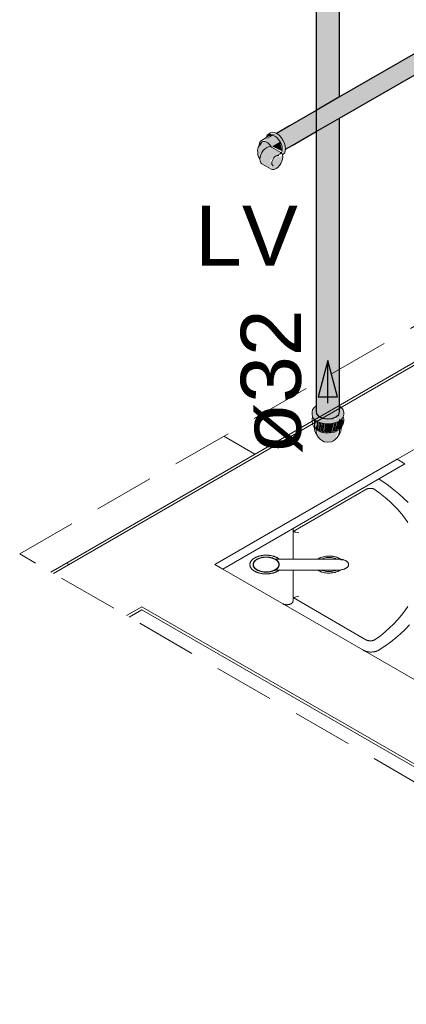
# Model space of a CAD drawing. Header units: millimetres. Extents: x 567 to 934, y -1 to 364.
# Tile 1054 of 1056: x 783.05 to 784.33, y 187.05 to 190.33. Entities that reach past the tile are written whole.
import ezdxf

# ---------------------------------------------------------------- set-up
doc = ezdxf.new("R2010")
doc.units = ezdxf.units.MM
doc.header["$MEASUREMENT"] = 0
doc.linetypes.add('JIS_02_2.0', pattern=[0.3, 0.2, -0.1])
doc.linetypes.add('NULL', pattern=[0])
for name, color, linetype, lineweight in [('AF-Condutos', 140, 'Continuous', 25), ('AF-Condutos Reúso', 200, 'Continuous', 25), ('AF-Conexões Reúso', 216, 'Continuous', 18), ('AF-Peça de utilização', 152, 'Continuous', 18), ('AF-Sentido conduto Reúso', 200, 'Continuous', 30), ('AF-Textos conduto Reúso', 7, 'Continuous', 9), ('DI-Área do detalhe', 10, 'JIS_02_2.0', 0), ('Textos', 7, 'Continuous', 9)]:
    doc.layers.add(name, color=color, linetype=linetype, lineweight=lineweight)
doc.layers.add('ARQ FINA', color=8, linetype='Continuous')
doc.styles.add('Arial', font='arial.ttf')

msp = doc.modelspace()

# ---------------------------------------------------------------- hatches: boundary and pattern name
at = {"layer": 'AF-Condutos', "linetype": 'Continuous'}
msp.add_hatch(color=151, dxfattribs=at).paths.add_polyline_path([(786.3967, 191.322), (786.4205, 191.3357), (786.4241, 191.343), (786.4205, 191.3651), (786.4052, 191.384), (786.3885, 191.3874), (783.9, 189.9507), (783.9152, 189.9373), (783.9297, 189.8976)])
at = {"layer": 'AF-Condutos Reúso', "linetype": 'Continuous'}
for points in [[(784.0317, 189.0442), (784.0326, 189.0179), (784.04, 189.0095), (784.0425, 189.9628), (784.04, 190.0315), (784.0845, 190.0572), (784.0873, 189.9886), (784.0875, 190.059), (784.107, 190.0702), (784.1075, 190.0003), (784.107, 189.0157), (784.1096, 189.025), (784.1096, 190.0015), (784.1077, 190.0004), (784.1076, 190.0705), (784.1096, 190.0717), (784.1096, 193.745), (784.1053, 193.7541), (784.0951, 193.7614), (784.0806, 193.7656), (784.0643, 193.7661), (784.0491, 193.7628), (784.0376, 193.7561), (784.0317, 193.7473), (784.0317, 193.6449), (784.0317, 190.0267), (784.0319, 190.0268)], [(784.0317, 189.0273), (784.0319, 189.9566), (784.0317, 190.0267)], [(784.04, 189.0095), (784.0526, 189.0036), (784.0559, 189.9704), (784.0526, 190.0388), (784.0526, 189.9686), (784.0427, 190.0331)], [(784.0845, 189.987), (784.072, 190.05), (784.0728, 189.9802), (784.0684, 189.9777), (784.0561, 190.0408), (784.0526, 189.0036), (784.0684, 189.0012), (784.0845, 189.0027), (784.0981, 189.0078), (784.107, 189.0157), (784.1075, 190.0003)]]:
    msp.add_hatch(color=201, dxfattribs=at).paths.add_polyline_path(points)
at = {"layer": 'AF-Conexões Reúso', "linetype": 'Continuous'}
for points in [[(784.0317, 189.0442), (784.0248, 189.039), (784.0178, 189.0154), (784.0248, 189.0002), (784.0441, 188.989), (784.0704, 188.985), (784.0968, 188.989), (784.1148, 188.9992), (784.1231, 189.0238), (784.0968, 188.9974), (784.0953, 189.0036), (784.0596, 189.0004), (784.0332, 189.0172)], [(784.1096, 189.0439), (784.1096, 189.025), (784.0968, 188.9974), (784.1231, 189.0238), (784.1213, 189.0316)], [(784.0271, 188.9985), (784.0276, 188.9726), (784.031, 188.9955)], [(784.0316, 188.9669), (784.0391, 188.9611), (784.0391, 188.9894), (784.0338, 188.9934)], [(784.0391, 188.964), (784.0483, 188.957), (784.0406, 188.9906)], [(784.0483, 188.9609), (784.0483, 188.9872), (784.0408, 188.9905)], [(784.0483, 188.9589), (784.059, 188.9545), (784.0498, 188.9877)], [(784.059, 188.9578), (784.059, 188.9855), (784.0499, 188.9876)], [(784.059, 188.9578), (784.0704, 188.9536), (784.0605, 188.9857)], [(784.0819, 188.9545), (784.0819, 188.9858), (784.0606, 188.9857), (784.0695, 188.9567)], [(784.0819, 188.9545), (784.0908, 188.9865), (784.082, 188.9859)], [(784.0926, 188.9589), (784.0926, 188.9881), (784.0839, 188.958)], [(784.0926, 188.957), (784.1001, 188.9898), (784.0928, 188.9881)], [(784.1018, 188.9611), (784.1073, 188.9937), (784.102, 188.9914), (784.0936, 188.9613)], [(784.1095, 188.9673), (784.1122, 188.9973), (784.1088, 189.0026), (784.1028, 188.9669)], [(784.1122, 188.9973), (784.1095, 188.9673), (784.1133, 188.9726), (784.1142, 188.9988)], [(784.1096, 188.966), (784.1148, 188.9716), (784.1231, 188.9944), (784.118, 189.0016)], [(784.039, 188.9395), (784.0586, 188.9255), (784.0823, 188.9255), (784.0952, 188.9325), (784.1069, 188.9486), (784.0952, 188.9375), (784.1092, 188.9649), (784.0784, 188.9499), (784.0337, 188.9651)]]:
    msp.add_hatch(color=213, dxfattribs=at).paths.add_polyline_path(points)
at = {"layer": 'AF-Peça de utilização', "linetype": 'Continuous'}
for points in [[(783.9199, 189.8795), (783.9289, 189.8911), (783.9259, 189.9186), (783.9152, 189.9373), (783.9004, 189.9503), (783.8796, 189.9524), (783.8939, 189.9472), (783.8822, 189.9446), (783.8498, 189.9273), (783.8608, 189.9283), (783.8846, 189.9072), (783.9119, 189.923), (783.923, 189.9053)], [(783.865, 189.9307), (783.8882, 189.944), (783.8822, 189.9446)], [(783.8661, 189.9382), (783.8936, 189.947), (783.8737, 189.949)], [(783.9183, 189.8919), (783.9119, 189.923), (783.8849, 189.9074)], [(783.8484, 189.9211), (783.8384, 189.9032), (783.8379, 189.878), (783.8447, 189.8662), (783.8451, 189.8817), (783.8609, 189.9039), (783.8804, 189.9085), (783.8659, 189.922)], [(783.8821, 189.9056), (783.8731, 189.9062), (783.8559, 189.8936), (783.8453, 189.8716), (783.8476, 189.8531), (783.8821, 189.8318), (783.8876, 189.8413), (783.8785, 189.8352), (783.8841, 189.8465), (783.8785, 189.8614), (783.9178, 189.8841)], [(783.869, 189.92), (783.9183, 189.9066), (783.9179, 189.9106)], [(783.8912, 189.8636), (783.8882, 189.8652), (783.8821, 189.8318), (783.8868, 189.8304), (783.9041, 189.8377), (783.9178, 189.8579), (783.9201, 189.8791), (783.9116, 189.8716), (783.9059, 189.8772)]]:
    msp.add_hatch(color=161, dxfattribs=at).paths.add_polyline_path(points)

# ---------------------------------------------------------------- linework, layer by layer
at = {"layer": 'AF-Condutos'}
for p, q in [((784.4506, 190.2686), (784.1096, 190.0717)), ((784.1096, 190.0015), (784.4277, 190.1851)), ((784.1096, 190.0717), (784.0317, 190.0267)), ((784.0317, 190.0267), (783.9455, 189.977)), ((784.0317, 189.9565), (784.1096, 190.0015)), ((783.9455, 189.977), (783.8998, 189.9506)), ((783.9516, 189.9103), (784.0317, 189.9565)), ((783.9297, 189.8976), (783.93, 189.8978)), ((783.93, 189.8978), (783.9516, 189.9103))]:
    msp.add_line(p, q, dxfattribs=at)
at = {"layer": 'AF-Condutos Reúso'}
for p, q in [((784.0317, 191.1771), (784.0317, 190.0267)), ((784.1096, 190.0717), (784.1096, 191.1841)), ((784.0317, 190.0267), (784.0317, 189.9565)), ((784.1096, 189.0831), (784.1096, 190.0015)), ((784.0317, 189.9565), (784.0317, 189.0273)), ((784.0317, 189.1244), (784.0313, 189.1228)), ((784.0313, 189.1228), (784.0313, 189.0439)), ((784.1096, 189.048), (784.1096, 189.0831)), ((784.1096, 189.0439), (784.1096, 189.048)), ((784.1096, 189.025), (784.1096, 189.0439)), ((784.0317, 189.0273), (784.0326, 189.0179)), ((784.0326, 189.0179), (784.04, 189.0095)), ((784.04, 189.0095), (784.0526, 189.0036)), ((784.0845, 189.0027), (784.0981, 189.0078)), ((784.0981, 189.0078), (784.107, 189.0157)), ((784.107, 189.0157), (784.1096, 189.025)), ((784.0526, 189.0036), (784.0684, 189.0012)), ((784.0684, 189.0012), (784.0845, 189.0027))]:
    msp.add_line(p, q, dxfattribs=at)
at = {"layer": 'AF-Conexões Reúso'}
for p, q in [((784.0248, 189.039), (784.0196, 189.0316)), ((784.0303, 189.0431), (784.0248, 189.039)), ((784.0313, 189.0439), (784.0303, 189.0431)), ((784.0317, 189.0442), (784.0313, 189.0439)), ((784.1139, 189.0406), (784.1096, 189.0439)), ((784.116, 189.039), (784.1139, 189.0406)), ((784.1213, 189.0316), (784.116, 189.039)), ((784.0196, 189.0316), (784.0178, 189.0238)), ((784.0178, 189.0238), (784.0178, 189.0154)), ((784.0178, 189.0154), (784.0192, 189.0092)), ((784.0192, 189.0092), (784.0178, 189.0003)), ((784.0192, 189.0092), (784.0196, 189.0075)), ((784.0196, 189.0075), (784.0248, 189.0002)), ((784.116, 189.0002), (784.1213, 189.0075)), ((784.1231, 189.0238), (784.1213, 189.0316)), ((784.1213, 189.0075), (784.1217, 189.0092)), ((784.1217, 189.0092), (784.1231, 189.0154)), ((784.1231, 189.0003), (784.1217, 189.0092)), ((784.1231, 189.0154), (784.1231, 189.0238)), ((784.0178, 189.0003), (784.0178, 188.9944)), ((784.0178, 188.9944), (784.0196, 188.9833)), ((784.0196, 188.9833), (784.0248, 188.9729)), ((784.0248, 189.0002), (784.0261, 188.9992)), ((784.0261, 188.9992), (784.0261, 188.9944)), ((784.0261, 188.9992), (784.0268, 188.9987)), ((784.0261, 188.9944), (784.0261, 188.9792)), ((784.0261, 188.9792), (784.0276, 188.9726)), ((784.0261, 188.9792), (784.0261, 188.9716)), ((784.0268, 188.9987), (784.0332, 188.9939)), ((784.0318, 188.9755), (784.0317, 188.973)), ((784.0332, 188.9939), (784.0441, 188.989)), ((784.0441, 188.989), (784.0568, 188.986)), ((784.0568, 188.986), (784.0704, 188.985)), ((784.0704, 188.985), (784.0841, 188.986)), ((784.0841, 188.986), (784.0968, 188.989)), ((784.0968, 188.989), (784.1077, 188.9939)), ((784.1077, 188.9939), (784.1148, 188.9992)), ((784.1133, 188.9726), (784.1148, 188.9792)), ((784.1148, 188.9992), (784.116, 189.0002)), ((784.1148, 188.9859), (784.1148, 188.9992)), ((784.1148, 188.9792), (784.1148, 188.9859)), ((784.1148, 188.9716), (784.1148, 188.9792)), ((784.116, 188.9729), (784.1213, 188.9833)), ((784.1213, 188.9833), (784.1214, 188.9839)), ((784.1214, 188.9839), (784.1231, 188.9944)), ((784.1231, 188.9944), (784.1231, 189.0003)), ((784.0248, 188.9729), (784.0261, 188.9716)), ((784.0261, 188.9716), (784.0261, 188.9688)), ((784.0261, 188.9688), (784.0276, 188.9594)), ((784.0276, 188.9726), (784.0313, 188.9674)), ((784.0276, 188.9594), (784.032, 188.9507)), ((784.0313, 188.9669), (784.0312, 188.9663)), ((784.0312, 188.9663), (784.0313, 188.9669)), ((784.0313, 188.9674), (784.0314, 188.9672)), ((784.0313, 188.9674), (784.0313, 188.9669)), ((784.0313, 188.9669), (784.0314, 188.9672)), ((784.0314, 188.9672), (784.0316, 188.9669)), ((784.0316, 188.9669), (784.0316, 188.9667)), ((784.0316, 188.9667), (784.0316, 188.9657)), ((784.0316, 188.9657), (784.0316, 188.9649)), ((784.0316, 188.9649), (784.0319, 188.9592)), ((784.0317, 188.973), (784.0317, 188.9696)), ((784.0317, 188.9696), (784.0317, 188.9688)), ((784.0317, 188.9669), (784.032, 188.9664)), ((784.0319, 188.9592), (784.0318, 188.9576)), ((784.0318, 188.9576), (784.0335, 188.9498)), ((784.032, 188.9664), (784.0391, 188.9611)), ((784.032, 188.9507), (784.0337, 188.9489)), ((784.0335, 188.9498), (784.0343, 188.9483)), ((784.0337, 188.9489), (784.0343, 188.9483)), ((784.0343, 188.9483), (784.039, 188.9395)), ((784.0391, 188.9611), (784.0483, 188.957)), ((784.0483, 188.957), (784.059, 188.9545)), ((784.059, 188.9545), (784.0704, 188.9536)), ((784.0704, 188.9536), (784.0819, 188.9545)), ((784.0819, 188.9545), (784.0926, 188.957)), ((784.0926, 188.957), (784.1018, 188.9611)), ((784.1018, 188.9611), (784.1088, 188.9664)), ((784.1019, 188.9395), (784.1069, 188.9486)), ((784.1069, 188.9487), (784.1073, 188.9522)), ((784.1069, 188.9487), (784.1088, 188.9507)), ((784.1069, 188.9486), (784.1069, 188.9487)), ((784.1073, 188.9522), (784.1091, 188.9569)), ((784.1088, 188.9664), (784.1092, 188.9669)), ((784.1088, 188.9507), (784.1133, 188.9594)), ((784.1091, 188.9569), (784.1095, 188.9626)), ((784.1092, 188.9669), (784.1093, 188.9671)), ((784.1092, 188.9669), (784.1092, 188.9667)), ((784.1092, 188.9667), (784.1093, 188.9661)), ((784.1092, 188.9649), (784.1093, 188.9657)), ((784.1095, 188.9626), (784.1092, 188.9649)), ((784.1093, 188.9671), (784.1095, 188.9673)), ((784.1093, 188.9668), (784.1093, 188.9671)), ((784.1093, 188.9661), (784.1093, 188.9668)), ((784.1093, 188.9657), (784.1093, 188.9661)), ((784.1093, 188.9661), (784.1093, 188.9658)), ((784.1093, 188.9658), (784.1096, 188.9632)), ((784.1095, 188.9673), (784.1133, 188.9726)), ((784.1095, 188.9669), (784.1095, 188.9673)), ((784.1095, 188.9667), (784.1095, 188.9669)), ((784.1096, 188.966), (784.1095, 188.9667)), ((784.1096, 188.966), (784.1148, 188.9716)), ((784.1096, 188.9632), (784.1096, 188.966)), ((784.1133, 188.9594), (784.1148, 188.9688)), ((784.1148, 188.9716), (784.1153, 188.9721)), ((784.1148, 188.9704), (784.1148, 188.9716)), ((784.1148, 188.9688), (784.1148, 188.9704)), ((784.1153, 188.9721), (784.116, 188.9729)), ((784.039, 188.9395), (784.0457, 188.9325)), ((784.0457, 188.9325), (784.0522, 188.9283)), ((784.0522, 188.9283), (784.0586, 188.9255)), ((784.0586, 188.9255), (784.0704, 188.924)), ((784.0704, 188.924), (784.0823, 188.9255)), ((784.0823, 188.9255), (784.0889, 188.9284)), ((784.0889, 188.9284), (784.0952, 188.9325)), ((784.0952, 188.9325), (784.0953, 188.9333)), ((784.0953, 188.9333), (784.1019, 188.9395))]:
    msp.add_line(p, q, dxfattribs=at)
at = {"layer": 'AF-Peça de utilização'}
for p, q in [((783.8459, 189.9236), (783.8435, 189.9182)), ((783.8498, 189.9273), (783.8459, 189.9236)), ((783.8645, 189.9357), (783.8498, 189.9273)), ((783.8559, 189.924), (783.8519, 189.9224)), ((783.8606, 189.9238), (783.8559, 189.924)), ((783.8658, 189.9221), (783.8606, 189.9238)), ((783.8659, 189.9366), (783.8645, 189.9357)), ((783.8772, 189.9431), (783.8659, 189.9366)), ((783.8661, 189.9382), (783.8659, 189.9366)), ((783.869, 189.9447), (783.8661, 189.9382)), ((783.8737, 189.949), (783.869, 189.9447)), ((783.8796, 189.9524), (783.8737, 189.949)), ((783.8822, 189.9446), (783.8772, 189.9431)), ((783.8857, 189.9543), (783.8796, 189.9524)), ((783.8882, 189.944), (783.8822, 189.9446)), ((783.8928, 189.9536), (783.8857, 189.9543)), ((783.8884, 189.944), (783.8882, 189.944)), ((783.8945, 189.9413), (783.8884, 189.944)), ((783.8998, 189.9506), (783.8928, 189.9536)), ((783.9009, 189.9367), (783.8945, 189.9413)), ((783.9004, 189.9503), (783.8998, 189.9506)), ((783.9081, 189.9448), (783.9004, 189.9503)), ((783.9068, 189.9304), (783.9009, 189.9367)), ((783.9119, 189.923), (783.9068, 189.9304)), ((783.9152, 189.9373), (783.9081, 189.9448)), ((783.9158, 189.9148), (783.9119, 189.923)), ((783.9212, 189.9284), (783.9152, 189.9373)), ((783.9259, 189.9186), (783.9212, 189.9284)), ((783.8384, 189.9032), (783.8367, 189.895)), ((783.8367, 189.895), (783.8375, 189.8876)), ((783.8417, 189.9094), (783.8384, 189.9032)), ((783.8425, 189.9102), (783.8417, 189.9094)), ((783.8426, 189.9111), (783.842, 189.9104)), ((783.842, 189.9104), (783.8426, 189.9109)), ((783.8427, 189.9105), (783.8425, 189.9102)), ((783.8489, 189.9193), (783.8426, 189.9111)), ((783.8435, 189.9182), (783.8426, 189.9113)), ((783.8426, 189.911), (783.8484, 189.9174)), ((783.8426, 189.9113), (783.8426, 189.9111)), ((783.8426, 189.9111), (783.8426, 189.9111)), ((783.8426, 189.9109), (783.8426, 189.911)), ((783.8426, 189.911), (783.8427, 189.9105)), ((783.8484, 189.9174), (783.8427, 189.9105)), ((783.8519, 189.9224), (783.8489, 189.9193)), ((783.8559, 189.8936), (783.8512, 189.8868)), ((783.8613, 189.8994), (783.8559, 189.8936)), ((783.8672, 189.9037), (783.8613, 189.8994)), ((783.8659, 189.922), (783.8658, 189.9221)), ((783.871, 189.9188), (783.8659, 189.922)), ((783.8731, 189.9062), (783.8672, 189.9037)), ((783.8759, 189.9141), (783.871, 189.9188)), ((783.8786, 189.9067), (783.8731, 189.9062)), ((783.8804, 189.9085), (783.8759, 189.9141)), ((783.8821, 189.9056), (783.8786, 189.9067)), ((783.8813, 189.907), (783.8804, 189.9085)), ((783.8821, 189.9056), (783.8813, 189.907)), ((783.8833, 189.9053), (783.8821, 189.9056)), ((783.9142, 189.8874), (783.8833, 189.9053)), ((783.9171, 189.9106), (783.9158, 189.9148)), ((783.9183, 189.9066), (783.9171, 189.9106)), ((783.9173, 189.8897), (783.9183, 189.8919)), ((783.9191, 189.8987), (783.9183, 189.9066)), ((783.9183, 189.8919), (783.9186, 189.8944)), ((783.9186, 189.8944), (783.9191, 189.8987)), ((783.9289, 189.9087), (783.9259, 189.9186)), ((783.9259, 189.8846), (783.9289, 189.8911)), ((783.9299, 189.8993), (783.9289, 189.9087)), ((783.9289, 189.8911), (783.9297, 189.8976)), ((783.9297, 189.8976), (783.9299, 189.8993)), ((783.8375, 189.8876), (783.8379, 189.878)), ((783.8379, 189.878), (783.8404, 189.8723)), ((783.8404, 189.8723), (783.8447, 189.8662)), ((783.8447, 189.8662), (783.8445, 189.8644)), ((783.8445, 189.8644), (783.8453, 189.8581)), ((783.8453, 189.8716), (783.8447, 189.8662)), ((783.8476, 189.8793), (783.8453, 189.8716)), ((783.8453, 189.8581), (783.8476, 189.8531)), ((783.8512, 189.8868), (783.8476, 189.8793)), ((783.8847, 189.856), (783.8861, 189.8607)), ((783.8861, 189.8607), (783.8883, 189.8653)), ((783.8883, 189.8653), (783.8912, 189.8695)), ((783.8912, 189.8695), (783.8939, 189.8724)), ((783.8939, 189.8724), (783.8946, 189.8731)), ((783.8946, 189.8731), (783.8982, 189.8757)), ((783.8982, 189.8757), (783.9018, 189.8773)), ((783.9018, 189.8773), (783.9024, 189.8773)), ((783.9024, 189.8773), (783.9051, 189.8776)), ((783.9047, 189.8786), (783.9119, 189.8828)), ((783.9051, 189.8776), (783.906, 189.8773)), ((783.906, 189.8773), (783.908, 189.8767)), ((783.9119, 189.8828), (783.9158, 189.8864)), ((783.9156, 189.8862), (783.9142, 189.8874)), ((783.9142, 189.8504), (783.9178, 189.8579)), ((783.9157, 189.8861), (783.9156, 189.8862)), ((783.9164, 189.8854), (783.9157, 189.8861)), ((783.9158, 189.8864), (783.9173, 189.8897)), ((783.9178, 189.8841), (783.9164, 189.8854)), ((783.9199, 189.8795), (783.9178, 189.8841)), ((783.9178, 189.8579), (783.9201, 189.8655)), ((783.9199, 189.8795), (783.9212, 189.8803)), ((783.9201, 189.8792), (783.9199, 189.8795)), ((783.9201, 189.8791), (783.9201, 189.8792)), ((783.9209, 189.8727), (783.9201, 189.8791)), ((783.9201, 189.8655), (783.9209, 189.8727)), ((783.9212, 189.8803), (783.9259, 189.8846)), ((783.8476, 189.8531), (783.8512, 189.8497)), ((783.8512, 189.8497), (783.8821, 189.8318)), ((783.8821, 189.8318), (783.8868, 189.8304)), ((783.8842, 189.8516), (783.8847, 189.856)), ((783.8847, 189.8477), (783.8842, 189.8516)), ((783.8861, 189.8446), (783.8847, 189.8477)), ((783.8883, 189.8426), (783.8861, 189.8446)), ((783.8868, 189.8304), (783.8923, 189.8309)), ((783.8923, 189.8309), (783.8982, 189.8334)), ((783.8982, 189.8334), (783.9041, 189.8377)), ((783.9041, 189.8377), (783.9095, 189.8435)), ((783.9095, 189.8435), (783.9142, 189.8504))]:
    msp.add_line(p, q, dxfattribs=at)
at = {"layer": 'AF-Sentido conduto Reúso'}
for p, q in [((784.0704, 189.1956), (784.0381, 189.0748)), ((784.1028, 189.0748), (784.0704, 189.1956)), ((784.0381, 189.0748), (784.1028, 189.0748))]:
    msp.add_line(p, q, dxfattribs=at)
msp.add_lwpolyline([(784.0704, 189.0541), (784.0704, 189.1956)], dxfattribs=at)
at = {"layer": 'ARQ FINA', "lineweight": 5}
for p, q in [((787.0499, 190.744), (783.1496, 188.4922)), ((787.0585, 190.739), (783.1583, 188.4872)), ((784.3011, 188.8669), (786.8125, 190.3169)), ((784.3011, 188.8669), (783.6948, 188.5169)), ((783.7208, 188.5019), (784.327, 188.8519)), ((784.3011, 188.8669), (784.327, 188.8519)), ((784.2411, 188.8007), (784.2401, 188.8013)), ((783.9546, 188.6269), (784.1971, 188.7669)), ((784.1976, 188.7672), (784.1971, 188.7669)), ((784.2281, 188.7659), (784.2276, 188.7663)), ((783.9546, 188.5348), (783.9546, 188.6369)), ((783.2099, 188.5169), (783.2012, 188.5219)), ((783.7208, 188.5019), (783.6948, 188.5169)), ((784.1075, 188.5353), (783.8949, 188.5353)), ((785.704, 187.3569), (783.7208, 188.5019)), ((783.8949, 188.4985), (784.1075, 188.4986)), ((783.9546, 188.3952), (783.9546, 188.4991)), ((784.1971, 188.2669), (783.9546, 188.4069)), ((783.4008, 188.3472), (783.4523, 188.3769)), ((783.4094, 188.3422), (783.4523, 188.3669)), ((783.4523, 188.3769), (785.4615, 187.2169)), ((783.4523, 188.3669), (785.3934, 187.2462)), ((784.1971, 188.2669), (784.1977, 188.2666)), ((784.2276, 188.2675), (784.228, 188.2679))]:
    msp.add_line(p, q, dxfattribs=at)
at = {"layer": 'ARQ FINA', "linetype": 'Continuous', "lineweight": 5}
msp.add_line((783.8279, 188.8838), (783.7241, 188.9438), dxfattribs=at)
at = {"layer": 'ARQ FINA', "lineweight": 5}
for points in [[(784.3372, 188.723), (784.3224, 188.7377), (784.3066, 188.752), (784.2898, 188.7659), (784.2721, 188.7795), (784.2534, 188.7926), (784.2411, 188.8007)], [(784.1971, 188.7669), (784.1977, 188.7672), (784.1983, 188.7675), (784.1989, 188.7679), (784.1996, 188.7681), (784.2003, 188.7684), (784.201, 188.7687), (784.2017, 188.7689), (784.2025, 188.7691), (784.2032, 188.7694), (784.204, 188.7695), (784.2048, 188.7697), (784.2056, 188.7699), (784.2064, 188.77), (784.2072, 188.7701), (784.208, 188.7702), (784.2088, 188.7703), (784.2096, 188.7704), (784.2105, 188.7704), (784.2113, 188.7704), (784.2122, 188.7704), (784.213, 188.7704), (784.2138, 188.7704), (784.2147, 188.7703), (784.2155, 188.7702), (784.2163, 188.7702), (784.2171, 188.77), (784.2179, 188.7699), (784.2187, 188.7698), (784.2195, 188.7696), (784.2203, 188.7694), (784.221, 188.7692), (784.2218, 188.769), (784.2225, 188.7687), (784.2232, 188.7685), (784.2239, 188.7682), (784.2246, 188.7679), (784.2252, 188.7676), (784.2259, 188.7673), (784.2265, 188.767), (784.2271, 188.7666), (784.2276, 188.7663), (784.2281, 188.7659)], [(784.2178, 188.7699), (784.217, 188.7701), (784.2162, 188.7702), (784.2154, 188.7703), (784.2146, 188.7703), (784.2137, 188.7704), (784.2129, 188.7704), (784.2121, 188.7704), (784.2112, 188.7704), (784.2104, 188.7704), (784.2096, 188.7704), (784.2087, 188.7703), (784.2079, 188.7702)], [(784.2281, 188.7659), (784.2449, 188.7534), (784.2609, 188.7405), (784.2759, 188.7273), (784.29, 188.7137), (784.3032, 188.6998), (784.3153, 188.6856), (784.3265, 188.6712), (784.3367, 188.6565)], [(783.9546, 188.6269), (783.9553, 188.6268), (783.9573, 188.6263), (783.9604, 188.6256), (783.9623, 188.6251), (783.9644, 188.6246), (783.9692, 188.6235), (783.9742, 188.6222)], [(783.8652, 188.5481), (783.8631, 188.548), (783.8609, 188.548), (783.8588, 188.5478), (783.8566, 188.5477), (783.8545, 188.5474), (783.8524, 188.5472), (783.8503, 188.5469), (783.8483, 188.5465), (783.8462, 188.5461), (783.8442, 188.5456), (783.8423, 188.5451), (783.8403, 188.5445), (783.8384, 188.5439), (783.8366, 188.5433), (783.8348, 188.5426), (783.833, 188.5419), (783.8313, 188.5411), (783.8297, 188.5403), (783.8281, 188.5395), (783.8265, 188.5386), (783.8251, 188.5377), (783.8237, 188.5368), (783.8223, 188.5358), (783.8211, 188.5348), (783.8199, 188.5337), (783.8187, 188.5327), (783.8177, 188.5316), (783.8167, 188.5305), (783.8158, 188.5294), (783.815, 188.5282), (783.8142, 188.527), (783.8136, 188.5258), (783.813, 188.5246), (783.8125, 188.5234), (783.8121, 188.5222), (783.8118, 188.521), (783.8115, 188.5197), (783.8114, 188.5185), (783.8113, 188.5173), (783.8113, 188.516), (783.8114, 188.5148), (783.8116, 188.5135), (783.8119, 188.5123), (783.8123, 188.5111), (783.8127, 188.5098), (783.8133, 188.5086), (783.8139, 188.5074), (783.8146, 188.5063), (783.8153, 188.5051), (783.8162, 188.504), (783.8171, 188.5028), (783.8182, 188.5017), (783.8192, 188.5007), (783.8204, 188.4996), (783.8216, 188.4986), (783.823, 188.4976), (783.8243, 188.4966), (783.8258, 188.4957), (783.8273, 188.4948), (783.8288, 188.494), (783.8304, 188.4931), (783.8321, 188.4924), (783.8338, 188.4916), (783.8356, 188.4909), (783.8375, 188.4902), (783.8393, 188.4896), (783.8412, 188.489), (783.8432, 188.4885), (783.8452, 188.488), (783.8472, 188.4876), (783.8492, 188.4872), (783.8513, 188.4868), (783.8534, 188.4866), (783.8555, 188.4863), (783.8576, 188.4861), (783.8598, 188.486), (783.8619, 188.4859), (783.8641, 188.4858), (783.8653, 188.4858)], [(783.8652, 188.548), (783.8643, 188.548), (783.8634, 188.548), (783.8625, 188.548), (783.8616, 188.548), (783.8607, 188.5479), (783.8599, 188.5479), (783.859, 188.5478), (783.8581, 188.5478), (783.8572, 188.5477)], [(783.9088, 188.5353), (783.9075, 188.5363), (783.9062, 188.5372), (783.9047, 188.5381), (783.9032, 188.539), (783.9017, 188.5399), (783.9, 188.5407), (783.8984, 188.5415), (783.8966, 188.5422), (783.8949, 188.543), (783.893, 188.5436), (783.8912, 188.5442), (783.8892, 188.5448), (783.8873, 188.5453), (783.8853, 188.5458), (783.8833, 188.5463), (783.8812, 188.5467), (783.8792, 188.547), (783.8771, 188.5473), (783.875, 188.5476), (783.8728, 188.5478), (783.8707, 188.5479), (783.8685, 188.548), (783.8664, 188.5481), (783.8652, 188.5481)], [(783.874, 188.5476), (783.873, 188.5477), (783.8721, 188.5478), (783.8711, 188.5479), (783.8701, 188.5479), (783.8691, 188.548), (783.8682, 188.548), (783.8672, 188.548), (783.8662, 188.548), (783.8652, 188.548)], [(783.8156, 188.5291), (783.8151, 188.5283), (783.8146, 188.5276), (783.8142, 188.5269), (783.8138, 188.5261), (783.8134, 188.5254), (783.813, 188.5246), (783.8127, 188.5239), (783.8124, 188.5231), (783.8122, 188.5224)], [(783.8652, 188.542), (783.8577, 188.5416), (783.8504, 188.5405), (783.8435, 188.5387), (783.8373, 188.5362), (783.8319, 188.5331), (783.8276, 188.5295), (783.8244, 188.5255), (783.8224, 188.5213), (783.8218, 188.5169), (783.8224, 188.5126), (783.8244, 188.5083), (783.8276, 188.5044), (783.8319, 188.5008), (783.8373, 188.4977), (783.8435, 188.4952), (783.8504, 188.4933), (783.8577, 188.4922), (783.8653, 188.4918)], [(783.8652, 188.542), (783.8614, 188.5419), (783.8577, 188.5416), (783.854, 188.5412), (783.8504, 188.5405), (783.8469, 188.5397), (783.8435, 188.5387), (783.8403, 188.5375), (783.8373, 188.5362), (783.8345, 188.5347), (783.8319, 188.5331), (783.8296, 188.5313), (783.8276, 188.5295), (783.8258, 188.5275), (783.8244, 188.5255), (783.8232, 188.5234), (783.8224, 188.5213), (783.8219, 188.5191), (783.8218, 188.5169)], [(783.8218, 188.5162), (783.8226, 188.5119), (783.8247, 188.5078), (783.828, 188.504), (783.8324, 188.5005), (783.8377, 188.4975), (783.8439, 188.4951), (783.8506, 188.4933), (783.8578, 188.4922), (783.8653, 188.4918)], [(783.8652, 188.5415), (783.8635, 188.5415), (783.8618, 188.5414), (783.8601, 188.5413), (783.8585, 188.5412), (783.8568, 188.541), (783.8551, 188.5408), (783.8535, 188.5405), (783.8519, 188.5402), (783.8503, 188.5399), (783.8487, 188.5395), (783.8471, 188.5391), (783.8456, 188.5387), (783.8441, 188.5382), (783.8426, 188.5377), (783.8412, 188.5372), (783.8398, 188.5366), (783.8385, 188.536), (783.8372, 188.5354), (783.8359, 188.5347), (783.8347, 188.534), (783.8336, 188.5333), (783.8325, 188.5326), (783.8314, 188.5318), (783.8304, 188.531), (783.8295, 188.5302), (783.8286, 188.5294), (783.8277, 188.5285), (783.827, 188.5276), (783.8263, 188.5267), (783.8256, 188.5258), (783.825, 188.5249), (783.8245, 188.524), (783.824, 188.523), (783.8237, 188.5221), (783.8233, 188.5211), (783.8231, 188.5201), (783.8229, 188.5191), (783.8228, 188.5182), (783.8227, 188.5172), (783.8227, 188.5162), (783.8228, 188.5152), (783.823, 188.5142), (783.8232, 188.5133), (783.8235, 188.5123), (783.8238, 188.5113), (783.8243, 188.5104), (783.8247, 188.5095), (783.8253, 188.5085), (783.8259, 188.5076), (783.8266, 188.5067), (783.8273, 188.5058), (783.8281, 188.505), (783.829, 188.5041), (783.8299, 188.5033), (783.8309, 188.5025), (783.8319, 188.5017), (783.833, 188.5009), (783.8341, 188.5002), (783.8353, 188.4995), (783.8365, 188.4988), (783.8378, 188.4982), (783.8391, 188.4976), (783.8405, 188.497), (783.8419, 188.4964), (783.8433, 188.4959), (783.8448, 188.4954), (783.8463, 188.4949), (783.8478, 188.4945), (783.8494, 188.4941), (783.851, 188.4938), (783.8526, 188.4935), (783.8543, 188.4932), (783.8559, 188.493), (783.8576, 188.4928), (783.8593, 188.4926), (783.8609, 188.4925), (783.8626, 188.4924), (783.8643, 188.4924), (783.8653, 188.4924)], [(783.8232, 188.5206), (783.823, 188.5198), (783.8229, 188.519), (783.8228, 188.5182), (783.8227, 188.5174), (783.8227, 188.5166), (783.8228, 188.5158), (783.8228, 188.5151), (783.823, 188.5143), (783.8231, 188.5135)], [(783.8336, 188.5421), (783.833, 188.5419), (783.8324, 188.5416), (783.8319, 188.5414), (783.8313, 188.5411), (783.8308, 188.5409), (783.8303, 188.5406), (783.8297, 188.5403), (783.8292, 188.5401), (783.8287, 188.5398)], [(783.8375, 188.5355), (783.8372, 188.5354), (783.837, 188.5353), (783.8367, 188.5351), (783.8365, 188.535), (783.8362, 188.5349), (783.8359, 188.5347), (783.8357, 188.5346), (783.8354, 188.5344), (783.8352, 188.5343)], [(783.8652, 188.5415), (783.8644, 188.5415), (783.8635, 188.5415), (783.8626, 188.5414), (783.8617, 188.5414), (783.8609, 188.5414), (783.86, 188.5413), (783.8591, 188.5412), (783.8583, 188.5412), (783.8574, 188.5411)], [(783.8653, 188.4918), (783.8728, 188.4922), (783.8801, 188.4933), (783.887, 188.4952), (783.8932, 188.4977), (783.8986, 188.5008), (783.9029, 188.5044), (783.9061, 188.5083), (783.9081, 188.5126), (783.9087, 188.5169), (783.9081, 188.5213), (783.9061, 188.5255), (783.9029, 188.5295), (783.8985, 188.5331), (783.8932, 188.5362), (783.887, 188.5387), (783.8801, 188.5405), (783.8728, 188.5417), (783.8652, 188.542)], [(783.8957, 188.5349), (783.8929, 188.5363), (783.8899, 188.5376), (783.8867, 188.5388), (783.8834, 188.5397), (783.8799, 188.5406), (783.8763, 188.5412), (783.8727, 188.5417), (783.869, 188.5419), (783.8652, 188.542)], [(783.8653, 188.4924), (783.867, 188.4924), (783.8686, 188.4925), (783.8703, 188.4926), (783.872, 188.4927), (783.8737, 188.4929), (783.8754, 188.4931), (783.877, 188.4933), (783.8786, 188.4936), (783.8802, 188.494), (783.8818, 188.4943), (783.8834, 188.4947), (783.8849, 188.4952), (783.8864, 188.4956), (783.8878, 188.4961), (783.8893, 188.4967), (783.8906, 188.4972), (783.892, 188.4978), (783.8933, 188.4985), (783.8945, 188.4991), (783.8958, 188.4998), (783.8969, 188.5005), (783.898, 188.5013), (783.8991, 188.5021), (783.9001, 188.5029), (783.901, 188.5037), (783.9019, 188.5045), (783.9028, 188.5054), (783.9035, 188.5062), (783.9042, 188.5071), (783.9049, 188.508), (783.9055, 188.509), (783.906, 188.5099), (783.9064, 188.5108), (783.9068, 188.5118), (783.9071, 188.5128), (783.9074, 188.5137), (783.9076, 188.5147), (783.9077, 188.5157), (783.9078, 188.5167), (783.9077, 188.5177), (783.9077, 188.5186), (783.9075, 188.5196), (783.9073, 188.5206), (783.907, 188.5216), (783.9067, 188.5225), (783.9062, 188.5235), (783.9057, 188.5244), (783.9052, 188.5253), (783.9046, 188.5263), (783.9039, 188.5272), (783.9032, 188.528), (783.9024, 188.5289), (783.9015, 188.5298), (783.9006, 188.5306), (783.8996, 188.5314), (783.8986, 188.5322), (783.8975, 188.5329), (783.8964, 188.5337), (783.8952, 188.5344), (783.894, 188.535), (783.8927, 188.5357), (783.8914, 188.5363), (783.89, 188.5369), (783.8886, 188.5374), (783.8872, 188.538), (783.8857, 188.5385), (783.8842, 188.5389), (783.8826, 188.5393), (783.8811, 188.5397), (783.8795, 188.5401), (783.8779, 188.5404), (783.8762, 188.5406), (783.8746, 188.5409), (783.8729, 188.5411), (783.8712, 188.5412), (783.8695, 188.5414), (783.8678, 188.5414), (783.8661, 188.5415), (783.8652, 188.5415)], [(783.873, 188.5411), (783.8722, 188.5412), (783.8713, 188.5412), (783.8704, 188.5413), (783.8696, 188.5414), (783.8687, 188.5414), (783.8678, 188.5414), (783.867, 188.5415), (783.8661, 188.5415), (783.8652, 188.5415)], [(783.9018, 188.5398), (783.9007, 188.5404), (783.8995, 188.5409), (783.8983, 188.5415), (783.897, 188.542), (783.8958, 188.5426), (783.8945, 188.5431), (783.8932, 188.5435), (783.8918, 188.544), (783.8905, 188.5444)], [(783.8953, 188.5343), (783.895, 188.5344), (783.8948, 188.5346), (783.8945, 188.5347), (783.8943, 188.5349), (783.894, 188.535), (783.8938, 188.5351), (783.8935, 188.5353), (783.8932, 188.5354), (783.8929, 188.5356)], [(783.9087, 188.5169), (783.9083, 188.5203), (783.9079, 188.5219), (783.9072, 188.5234), (783.9065, 188.5249), (783.9056, 188.5263), (783.9046, 188.5276), (783.9036, 188.5288), (783.9014, 188.5309), (783.9003, 188.5318), (783.8992, 188.5326), (783.8982, 188.5333), (783.8972, 188.5339), (783.8963, 188.5345), (783.896, 188.5347), (783.8957, 188.5349)], [(783.8957, 188.499), (783.896, 188.4992), (783.8964, 188.4994), (783.8972, 188.4999), (783.8982, 188.5006), (783.8992, 188.5013), (783.9003, 188.5021), (783.9014, 188.503), (783.9036, 188.5051), (783.9046, 188.5063), (783.9056, 188.5076), (783.9065, 188.509), (783.9072, 188.5104), (783.9079, 188.5119), (783.9083, 188.5135), (783.9087, 188.5169)], [(783.9021, 188.5302), (783.9015, 188.5308), (783.9009, 188.5313), (783.9003, 188.5318), (783.8996, 188.5323), (783.8989, 188.5328), (783.8982, 188.5333), (783.8975, 188.5338), (783.8967, 188.5342), (783.896, 188.5347)], [(783.9072, 188.5234), (783.9069, 188.5241), (783.9065, 188.5248), (783.9062, 188.5254), (783.9057, 188.5261), (783.9053, 188.5267), (783.9048, 188.5273), (783.9043, 188.528), (783.9037, 188.5286), (783.9032, 188.5292)], [(783.9073, 188.5133), (783.9075, 188.514), (783.9076, 188.5148), (783.9077, 188.5156), (783.9078, 188.5163), (783.9078, 188.5171), (783.9077, 188.5179), (783.9077, 188.5186), (783.9076, 188.5194), (783.9074, 188.5201)], [(784.1091, 188.5369), (784.1058, 188.5387), (784.1023, 188.5402), (784.0984, 188.5416), (784.0944, 188.5428), (784.0903, 188.5437), (784.086, 188.5444), (784.0815, 188.5449), (784.0771, 188.5452), (784.0726, 188.5452), (784.0681, 188.545), (784.0637, 188.5445), (784.0594, 188.5438), (784.0552, 188.5429), (784.0511, 188.5418), (784.0473, 188.5405), (784.0437, 188.5389), (784.0403, 188.5372), (784.0373, 188.5353)], [(784.0399, 188.5369), (784.0396, 188.5368), (784.0393, 188.5366), (784.0391, 188.5365), (784.0388, 188.5363), (784.0386, 188.5362), (784.0383, 188.536), (784.0381, 188.5358), (784.0378, 188.5357), (784.0376, 188.5355)], [(784.1136, 188.534), (784.1106, 188.536), (784.1073, 188.5379), (784.1037, 188.5396), (784.0999, 188.5411), (784.0958, 188.5424), (784.0915, 188.5435), (784.0871, 188.5443), (784.0825, 188.5448), (784.0779, 188.5451), (784.0733, 188.5452), (784.0686, 188.545), (784.064, 188.5446), (784.0595, 188.5439), (784.0552, 188.5429), (784.051, 188.5417), (784.047, 188.5403), (784.0433, 188.5387), (784.0399, 188.5369)], [(784.0968, 188.5366), (784.0922, 188.5381), (784.0873, 188.5392), (784.0822, 188.54), (784.0769, 188.5404), (784.0716, 188.5403), (784.0664, 188.5399), (784.0613, 188.5391), (784.0564, 188.5379), (784.0518, 188.5364)], [(784.1075, 188.5353), (784.1147, 188.5349), (784.1209, 188.5336), (784.1258, 188.532), (784.1293, 188.5304), (784.1319, 188.5289), (784.1337, 188.5276), (784.135, 188.5264), (784.1359, 188.5254), (784.1366, 188.5246), (784.1372, 188.5239), (784.1376, 188.5233), (784.1379, 188.5227), (784.1382, 188.5222), (784.1384, 188.5218), (784.1386, 188.5214), (784.1387, 188.5211), (784.1388, 188.5207), (784.1389, 188.5205), (784.139, 188.5202), (784.1391, 188.52), (784.1392, 188.5197), (784.1392, 188.5195), (784.1393, 188.5193), (784.1393, 188.5191), (784.1394, 188.5189), (784.1394, 188.5188), (784.1394, 188.5186), (784.1394, 188.5185), (784.1395, 188.5183), (784.1395, 188.5182), (784.1395, 188.518), (784.1395, 188.5179), (784.1395, 188.5178), (784.1395, 188.5176), (784.1395, 188.5175), (784.1395, 188.5174), (784.1395, 188.5172), (784.1395, 188.5171), (784.1395, 188.517), (784.1395, 188.517)], [(784.1075, 188.4986), (784.1147, 188.4991), (784.121, 188.5003), (784.1258, 188.5019), (784.1293, 188.5035), (784.1319, 188.5051), (784.1337, 188.5064), (784.135, 188.5075), (784.1359, 188.5085), (784.1366, 188.5093), (784.1372, 188.5101), (784.1376, 188.5107), (784.1379, 188.5112), (784.1382, 188.5117), (784.1384, 188.5121), (784.1386, 188.5125), (784.1387, 188.5129), (784.1388, 188.5132), (784.139, 188.5135), (784.139, 188.5137), (784.1391, 188.514), (784.1392, 188.5142), (784.1392, 188.5144), (784.1393, 188.5146), (784.1393, 188.5148), (784.1394, 188.515), (784.1394, 188.5152), (784.1394, 188.5153), (784.1394, 188.5155), (784.1395, 188.5156), (784.1395, 188.5158), (784.1395, 188.5159), (784.1395, 188.516), (784.1395, 188.5162), (784.1395, 188.5163), (784.1395, 188.5164), (784.1395, 188.5166), (784.1395, 188.5167), (784.1395, 188.5168), (784.1395, 188.5169), (784.1395, 188.517)], [(784.1154, 188.5325), (784.1148, 188.533), (784.1141, 188.5336), (784.1135, 188.5341), (784.1128, 188.5346), (784.1121, 188.5351), (784.1114, 188.5355), (784.1107, 188.536), (784.1099, 188.5365), (784.1091, 188.5369)], [(784.1395, 188.517), (784.1384, 188.5216), (784.1354, 188.5258), (784.1306, 188.5293), (784.1244, 188.5318), (784.1174, 188.5331), (784.1127, 188.5333)], [(784.1175, 188.5008), (784.1245, 188.5021), (784.1306, 188.5046), (784.1354, 188.5081), (784.1384, 188.5124), (784.1395, 188.517)], [(783.814, 188.5073), (783.8141, 188.5072), (783.8142, 188.507), (783.8143, 188.5069), (783.8143, 188.5067), (783.8144, 188.5065), (783.8145, 188.5064), (783.8146, 188.5062), (783.8147, 188.5061), (783.8148, 188.5059)], [(783.8287, 188.4941), (783.8298, 188.4935), (783.831, 188.4929), (783.8322, 188.4924), (783.8334, 188.4918), (783.8347, 188.4913), (783.836, 188.4908), (783.8373, 188.4903), (783.8386, 188.4899), (783.84, 188.4894)], [(783.8352, 188.4996), (783.8354, 188.4994), (783.8357, 188.4993), (783.8359, 188.4991), (783.8362, 188.499), (783.8365, 188.4989), (783.8367, 188.4987), (783.837, 188.4986), (783.8373, 188.4984), (783.8375, 188.4983)], [(783.8565, 188.4862), (783.8574, 188.4861), (783.8584, 188.4861), (783.8594, 188.486), (783.8604, 188.4859), (783.8613, 188.4859), (783.8623, 188.4859), (783.8633, 188.4858), (783.8643, 188.4858), (783.8653, 188.4858)], [(783.8574, 188.4928), (783.8583, 188.4927), (783.8592, 188.4926), (783.86, 188.4926), (783.8609, 188.4925), (783.8618, 188.4925), (783.8626, 188.4924), (783.8635, 188.4924), (783.8644, 188.4924), (783.8653, 188.4924)], [(783.8653, 188.4858), (783.8674, 188.4858), (783.8696, 188.4859), (783.8717, 188.486), (783.8738, 188.4862), (783.876, 188.4864), (783.8781, 188.4867), (783.8802, 188.487), (783.8822, 188.4874), (783.8843, 188.4878), (783.8863, 188.4883), (783.8882, 188.4888), (783.8902, 188.4893), (783.892, 188.4899), (783.8939, 188.4906), (783.8957, 188.4912), (783.8975, 188.492), (783.8992, 188.4927), (783.9008, 188.4935), (783.9024, 188.4944), (783.9039, 188.4952), (783.9054, 188.4962), (783.9068, 188.4971), (783.9082, 188.4981), (783.9094, 188.4991)], [(783.8653, 188.4918), (783.869, 188.4919), (783.8727, 188.4922), (783.8764, 188.4927), (783.8799, 188.4933), (783.8834, 188.4941), (783.8867, 188.4951), (783.8899, 188.4963), (783.8929, 188.4976), (783.8957, 188.499)], [(783.8653, 188.4924), (783.8661, 188.4924), (783.867, 188.4924), (783.8679, 188.4924), (783.8687, 188.4925), (783.8696, 188.4925), (783.8705, 188.4926), (783.8713, 188.4926), (783.8722, 188.4927), (783.8731, 188.4928)], [(783.8653, 188.4858), (783.8662, 188.4858), (783.867, 188.4858), (783.8679, 188.4859), (783.8688, 188.4859), (783.8697, 188.4859), (783.8706, 188.486), (783.8715, 188.486), (783.8724, 188.4861), (783.8733, 188.4862)], [(783.893, 188.4983), (783.8932, 188.4984), (783.8935, 188.4986), (783.8938, 188.4987), (783.894, 188.4989), (783.8943, 188.499), (783.8946, 188.4991), (783.8948, 188.4993), (783.8951, 188.4994), (783.8953, 188.4996)], [(783.896, 188.4992), (783.8968, 188.4996), (783.8975, 188.5001), (783.8982, 188.5006), (783.8989, 188.5011), (783.8996, 188.5016), (783.9003, 188.5021), (783.9009, 188.5026), (783.9015, 188.5031), (783.9021, 188.5037)], [(783.8969, 188.4918), (783.8975, 188.492), (783.898, 188.4922), (783.8986, 188.4925), (783.8991, 188.4927), (783.8997, 188.493), (783.9002, 188.4933), (783.9008, 188.4935), (783.9013, 188.4938), (783.9018, 188.4941)], [(783.9032, 188.5047), (783.9038, 188.5053), (783.9043, 188.5059), (783.9048, 188.5065), (783.9053, 188.5072), (783.9057, 188.5078), (783.9062, 188.5084), (783.9065, 188.5091), (783.9069, 188.5098), (783.9072, 188.5104)], [(784.0372, 188.4986), (784.0375, 188.4984), (784.0378, 188.4982), (784.0381, 188.498), (784.0384, 188.4978), (784.0387, 188.4977), (784.039, 188.4975), (784.0393, 188.4973), (784.0396, 188.4971), (784.0399, 188.4969)], [(784.0375, 188.4984), (784.0406, 188.4965), (784.044, 188.4948), (784.0476, 188.4933), (784.0514, 188.492), (784.0554, 188.4909), (784.0596, 188.49), (784.0639, 188.4893), (784.0683, 188.4889), (784.0728, 188.4887), (784.0772, 188.4887), (784.0817, 188.489), (784.0861, 188.4894), (784.0904, 188.4902), (784.0945, 188.4911), (784.0985, 188.4923), (784.1023, 188.4936), (784.1059, 188.4952), (784.1091, 188.4969)], [(784.0399, 188.4969), (784.0433, 188.4951), (784.047, 188.4935), (784.0509, 188.4921), (784.0551, 188.491), (784.0594, 188.49), (784.0639, 188.4893), (784.0684, 188.4889), (784.0731, 188.4887), (784.0777, 188.4887), (784.0823, 188.489), (784.0868, 188.4896), (784.0912, 188.4903), (784.0955, 188.4914), (784.0996, 188.4926), (784.1034, 188.4941), (784.107, 188.4958), (784.1104, 188.4976), (784.1133, 188.4997)], [(784.0516, 188.4975), (784.0562, 188.496), (784.0612, 188.4948), (784.0663, 188.4939), (784.0716, 188.4935), (784.077, 188.4935), (784.0823, 188.4939), (784.0875, 188.4947), (784.0924, 188.4959), (784.0971, 188.4974)], [(784.1091, 188.4969), (784.1095, 188.4971), (784.1099, 188.4974), (784.1102, 188.4976), (784.1106, 188.4978), (784.1109, 188.498), (784.1113, 188.4982), (784.1116, 188.4985), (784.112, 188.4987), (784.1123, 188.4989)], [(783.92, 188.3869), (783.9206, 188.3866), (783.9212, 188.3863), (783.9218, 188.386), (783.9225, 188.3857), (783.9231, 188.3854), (783.9238, 188.3852), (783.9245, 188.385), (783.9252, 188.3847), (783.926, 188.3845), (783.9267, 188.3844), (783.9275, 188.3842), (783.9283, 188.384), (783.929, 188.3839), (783.9298, 188.3838), (783.9306, 188.3837), (783.9314, 188.3836), (783.9322, 188.3836), (783.933, 188.3835), (783.9338, 188.3835), (783.9346, 188.3835), (783.9355, 188.3835), (783.9363, 188.3836), (783.9371, 188.3836), (783.9379, 188.3837), (783.9387, 188.3838), (783.9395, 188.3839), (783.9402, 188.384), (783.941, 188.3841), (783.9418, 188.3843), (783.9425, 188.3845), (783.9433, 188.3847), (783.944, 188.3849), (783.9447, 188.3851), (783.9454, 188.3854), (783.9461, 188.3856), (783.9467, 188.3859), (783.9473, 188.3862), (783.948, 188.3865), (783.9485, 188.3868), (783.9491, 188.3872), (783.9497, 188.3875), (783.9502, 188.3879), (783.9507, 188.3883), (783.9511, 188.3886), (783.9516, 188.389), (783.952, 188.3894), (783.9524, 188.3898), (783.9527, 188.3903), (783.9531, 188.3907), (783.9534, 188.3911), (783.9536, 188.3916), (783.9539, 188.392), (783.9541, 188.3925), (783.9543, 188.3929), (783.9544, 188.3934), (783.9545, 188.3939), (783.9546, 188.3943), (783.9546, 188.3948), (783.9546, 188.3952)], [(783.92, 188.3869), (783.922, 188.3859), (783.9241, 188.3851), (783.9265, 188.3844), (783.929, 188.3839), (783.9315, 188.3836), (783.9341, 188.3835), (783.9368, 188.3836), (783.9393, 188.3839), (783.9418, 188.3843)], [(783.9418, 188.3843), (783.9443, 188.385), (783.9465, 188.3858), (783.9486, 188.3868), (783.9503, 188.388), (783.9519, 188.3893), (783.9531, 188.3907), (783.9539, 188.3921), (783.9545, 188.3937), (783.9546, 188.3952)], [(783.9742, 188.4116), (783.9692, 188.4104), (783.9644, 188.4093), (783.9623, 188.4088), (783.9604, 188.4083), (783.9573, 188.4076), (783.9553, 188.4071), (783.9546, 188.4069)], [(784.3368, 188.3775), (784.3266, 188.3628), (784.3154, 188.3483), (784.3032, 188.3341), (784.2901, 188.3202), (784.276, 188.3066), (784.2609, 188.2934), (784.245, 188.2805), (784.2282, 188.268), (784.228, 188.2679)], [(784.2411, 188.2331), (784.2603, 188.246), (784.2786, 188.2592), (784.296, 188.2729), (784.3124, 188.287), (784.3278, 188.3014), (784.3423, 188.3162)], [(784.228, 188.2679), (784.2275, 188.2675), (784.2269, 188.2671), (784.2264, 188.2668), (784.2257, 188.2665), (784.2251, 188.2662), (784.2245, 188.2659), (784.2238, 188.2656), (784.2231, 188.2653), (784.2224, 188.2651), (784.2217, 188.2648), (784.2209, 188.2646), (784.2202, 188.2644), (784.2194, 188.2642), (784.2186, 188.2641), (784.2178, 188.2639), (784.217, 188.2638), (784.2162, 188.2637), (784.2154, 188.2636), (784.2146, 188.2635), (784.2137, 188.2635), (784.2129, 188.2634), (784.2121, 188.2634), (784.2112, 188.2634), (784.2104, 188.2634), (784.2096, 188.2635), (784.2088, 188.2635), (784.2079, 188.2636), (784.2071, 188.2637), (784.2063, 188.2638), (784.2055, 188.264), (784.2047, 188.2641), (784.2039, 188.2643), (784.2032, 188.2645), (784.2024, 188.2647), (784.2017, 188.2649), (784.201, 188.2652), (784.2003, 188.2654), (784.1996, 188.2657), (784.1989, 188.266), (784.1983, 188.2663), (784.1977, 188.2666), (784.1971, 188.2669)], [(784.208, 188.2636), (784.2088, 188.2635), (784.2097, 188.2635), (784.2105, 188.2634), (784.2113, 188.2634), (784.2122, 188.2634), (784.213, 188.2634), (784.2138, 188.2635), (784.2146, 188.2635), (784.2155, 188.2636), (784.2163, 188.2637), (784.2171, 188.2638), (784.2179, 188.2639)], [(784.1878, 188.2323), (784.1888, 188.2317), (784.1899, 188.2312), (784.1911, 188.2306), (784.1923, 188.2301), (784.1935, 188.2296), (784.1947, 188.2292), (784.196, 188.2288), (784.1973, 188.2284), (784.1986, 188.228), (784.2, 188.2277), (784.2013, 188.2274), (784.2027, 188.2271), (784.2041, 188.2269), (784.2056, 188.2266), (784.207, 188.2265), (784.2084, 188.2263), (784.2099, 188.2262), (784.2114, 188.2262), (784.2128, 188.2261), (784.2143, 188.2261), (784.2158, 188.2261), (784.2172, 188.2262), (784.2187, 188.2263), (784.2202, 188.2264), (784.2216, 188.2266), (784.223, 188.2268), (784.2244, 188.227), (784.2258, 188.2273), (784.2272, 188.2276), (784.2286, 188.2279), (784.2299, 188.2283), (784.2312, 188.2287), (784.2325, 188.2291), (784.2337, 188.2295), (784.235, 188.23), (784.2361, 188.2305), (784.2373, 188.231), (784.2384, 188.2316), (784.2395, 188.2322), (784.2405, 188.2328), (784.2411, 188.2331)]]:
    msp.add_lwpolyline(points, dxfattribs=at)
at = {"layer": 'DI-Área do detalhe'}
msp.add_lwpolyline([(787.5153, 185.9717), (783.0458, 188.5521), (786.946, 190.8039), (791.4155, 188.2235), (787.5153, 185.9717)], dxfattribs=at)

# ---------------------------------------------------------------- texts
at = {"layer": 'AF-Textos conduto Reúso', "linetype": 'NULL', "insert": (783.9864, 189.1248), "char_height": 0.2, "width": 0.962805, "attachment_point": 8, "rotation": 90.0002, "line_spacing_factor": 0.6, "style": 'Arial'}
msp.add_mtext('ø32', dxfattribs=at)
at = {"layer": 'Textos', "linetype": 'NULL', "insert": (783.6293, 189.5107), "char_height": 0.2, "width": 0.683537, "attachment_point": 7, "line_spacing_factor": 0.6, "style": 'Arial'}
msp.add_mtext('LV', dxfattribs=at)

doc.saveas('drawing.dxf')
